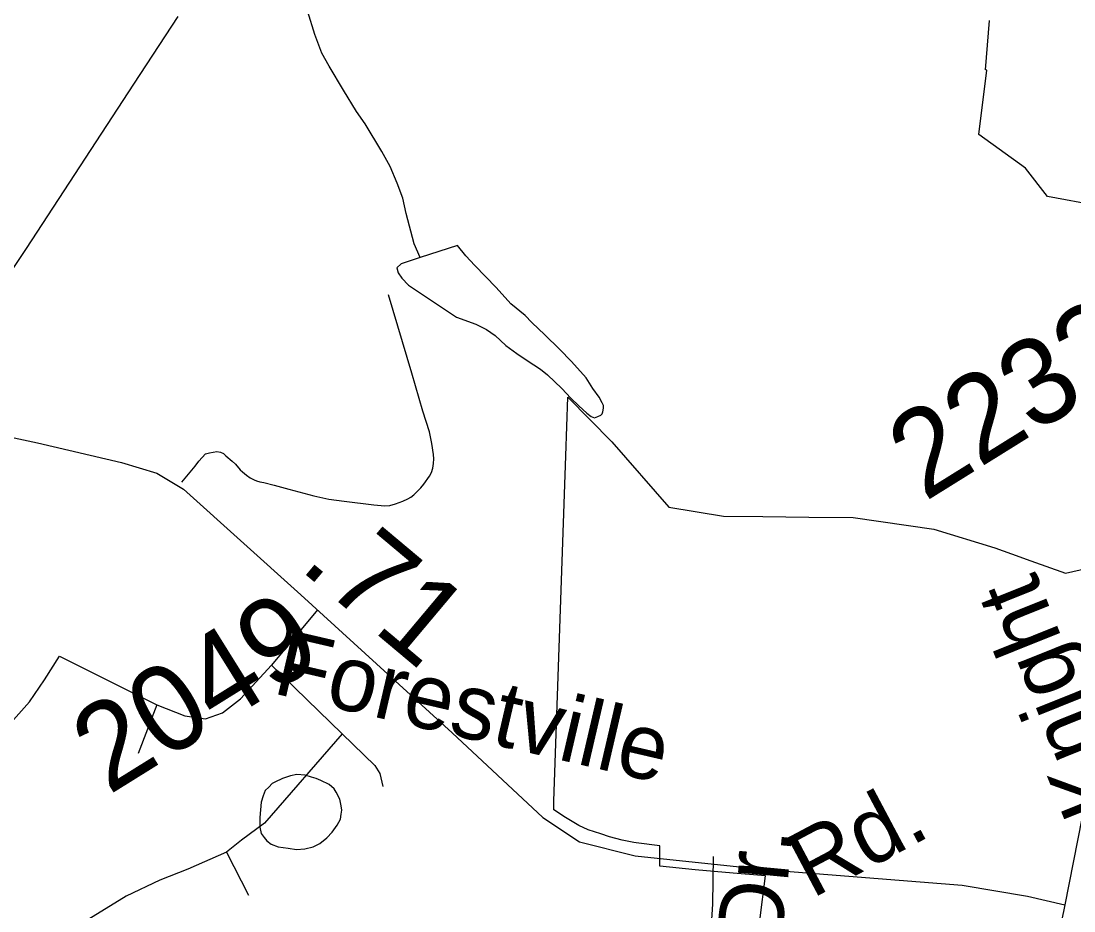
# Model space of a CAD drawing. Extents: x 2001466 to 31450019, y -30647475 to 847247.
# Drawn here: x 2153151 to 2156199, y 748291 to 750869 of the extents above; entities that cross this region are included whole.
import ezdxf

# ---------------------------------------------------------------- set-up
doc = ezdxf.new("R2010")
doc.units = 0
for name, color, linetype in [('Exist Boundary Political City Limit New', 7, 'Continuous'), ('Exist Hydrographic Misc Water Feature', 7, 'Continuous'), ('Exist Road Non-System Type 51', 7, 'Continuous'), ('Exist Road Non-System Type 51 Label', 7, 'Continuous'), ('Exist Road Secondary Mileage Hundredths English Label', 7, 'Continuous'), ('Exist Road Secondary Type 51 Attributed', 7, 'Continuous'), ('Exist Road Secondary Type 51 Label', 7, 'Continuous'), ('Exist Road Secondary Type 51 Number Label', 7, 'Continuous'), ('Map Preparation Boundary City Limit Buffer Line', 7, 'Continuous')]:
    doc.layers.add(name, color=color, linetype=linetype)

msp = doc.modelspace()

# ---------------------------------------------------------------- linework, layer by layer
at = {"layer": 'Exist Boundary Political City Limit New'}
for points in [[(2156268.8, 750333.4), (2156123, 750360.6), (2156059.2, 750442.6), (2155924, 750540.4), (2155947, 750726.4), (2155943, 750728.1), (2155954.8, 750870.2)], [(2155289.8, 748263.6), (2155306, 748392.7), (2155212.2, 748400.6), (2155102.5, 748410.4), (2154999.8, 748420.8), (2155000, 748480.1), (2154932, 748488.8), (2154925, 748489.4), (2154891, 748496.1), (2154854.5, 748506), (2154829, 748514.1), (2154792.2, 748526.3), (2154765.5, 748538.6), (2154727.5, 748561.7), (2154692.8, 748584.1), (2154693.5, 748609.1), (2154727.8, 749609.1), (2154733.5, 749779.9), (2154861, 749650.1), (2155026, 749460.6), (2155184.2, 749434.7), (2155298.8, 749433.6)], [(2155298.8, 749433.6), (2155431.5, 749432.2), (2155560, 749430.9), (2155793.8, 749396.7), (2155970.5, 749343.1), (2156018.5, 749325.8), (2156074.8, 749305.6), (2156174.5, 749269.7), (2156348.5, 749308.9)]]:
    msp.add_lwpolyline(points, dxfattribs=at)
at = {"layer": 'Exist Hydrographic Misc Water Feature'}
for points in [[(2154306.7, 750184.4), (2154288.7, 750224.1), (2154265.9, 750311.9), (2154255.9, 750356), (2154239.3, 750399.9), (2154219.2, 750447.6), (2154195, 750491.3), (2154146.8, 750571.3), (2154122.2, 750607), (2154084, 750668.8), (2154043.2, 750738.6), (2154021.5, 750776.4), (2154001.2, 750830.2), (2153980.7, 750896.2), (2153954.2, 750963.9), (2153936, 751016.1), (2153925.9, 751051.7), (2153915.5, 751083.7), (2153895.4, 751121.6), (2153885.5, 751153.6), (2153874.9, 751197.7), (2153873, 751221.6), (2153870.8, 751233.7), (2153857, 751263.4)], [(2154306.7, 750184.4), (2154250.9, 750166.1), (2154238.6, 750153.8), (2154242.7, 750139.7), (2154252.8, 750124), (2154272.9, 750103.9), (2154293.2, 750090.4), (2154365.6, 750042.5), (2154411.7, 750010.8), (2154467.5, 749991.4), (2154498, 749975.4), (2154523.5, 749957.7), (2154554, 749929.6), (2154585.8, 749905.7), (2154616.1, 749886.1), (2154654.3, 749860.5), (2154674.6, 749844.4), (2154716.8, 749804.8), (2154742.9, 749776.9), (2154765.2, 749754.9), (2154789.2, 749733), (2154801.1, 749723.1), (2154810.9, 749719.2), (2154821, 749723.3), (2154829, 749727.4), (2154833.1, 749731.2), (2154834.9, 749737.4), (2154837, 749747.3), (2154837, 749755.4), (2154832.9, 749763.3), (2154824.9, 749779.5), (2154806.2, 749805), (2154786.5, 749835.2), (2154744.3, 749883), (2154709.8, 749918.6), (2154667.6, 749960.3), (2154629.3, 749996.1), (2154609.8, 750016.1), (2154569, 750049.8), (2154526.7, 750097.6), (2154464.8, 750161.4), (2154438.4, 750189.3), (2154414.4, 750218.8), (2154306.7, 750184.4)], [(2153996.5, 748476.9), (2154016, 748487), (2154036, 748503.4), (2154051.8, 748519.3), (2154066, 748539.5), (2154076, 748557.4), (2154077.7, 748571.3), (2154079.5, 748583.2), (2154077.7, 748595.3), (2154073.4, 748615.4), (2154063.5, 748635.1), (2154057.6, 748645.4), (2154043, 748657.3), (2154019, 748669), (2154005.3, 748675.2), (2153991.3, 748678.9), (2153973.3, 748684.9), (2153949.3, 748686.5), (2153931.3, 748682.7), (2153907.3, 748674.6), (2153885.1, 748664.1), (2153877.3, 748660.4), (2153867.7, 748650.2), (2153857.4, 748639.9), (2153851.3, 748624.2), (2153845.8, 748606), (2153843.9, 748584), (2153841.9, 748562), (2153841.9, 748534), (2153846.2, 748515.9), (2153854.4, 748504.1), (2153862.2, 748494.4), (2153874.5, 748484.4), (2153894.8, 748476.5), (2153924.3, 748472.8), (2153948.3, 748468.8), (2153972.5, 748470.8), (2153996.5, 748476.9)]]:
    msp.add_lwpolyline(points, dxfattribs=at)
at = {"layer": 'Exist Road Non-System Type 51'}
msp.add_line((2155153.7, 748310.4), (2155155.3, 748448.7), dxfattribs=at)
for points in [[(2153616.3, 749533.4), (2153655.1, 749580), (2153665, 749594.2), (2153684.4, 749615.4), (2153696.1, 749618.5), (2153706.7, 749620.5), (2153717.9, 749621.7), (2153727.7, 749620.3), (2153736.4, 749616.1), (2153743.9, 749609.5), (2153762.3, 749593.8), (2153771.2, 749585.2), (2153785.2, 749569.5), (2153791.7, 749563), (2153803.5, 749553.5), (2153813.8, 749546.1), (2153825.6, 749539.9), (2153832.4, 749537.3), (2153842.5, 749534.7), (2153853.7, 749532.1), (2153883.7, 749524.5), (2153925.9, 749512.8), (2153998.1, 749493.7), (2154042.2, 749484), (2154086.3, 749478.5), (2154172.5, 749467.6), (2154204.4, 749465.1), (2154218.5, 749466), (2154234.7, 749470.9), (2154256.1, 749478.7), (2154270.2, 749484.6), (2154279.5, 749490.2), (2154288.1, 749496.8), (2154307.9, 749517), (2154317.3, 749527.8), (2154333.2, 749550.9), (2154339.4, 749561.3), (2154342.9, 749574.3), (2154345.1, 749587.4), (2154345.4, 749601.2), (2154344.9, 749613.2), (2154340.5, 749645.3), (2154333.2, 749679.2), (2154313.6, 749739), (2154282.3, 749848.7), (2154214.8, 750075.6)], [(2154008.8, 749163.7), (2153875.5, 749003.5)], [(2153002.2, 748669), (2153056.9, 748735.3), (2153094.4, 748798.8), (2153129, 748844.9), (2153175.1, 748896.8), (2153218.3, 748960.3), (2153261.6, 749029.5)], [(2153261.6, 749029.5), (2153544, 748888.2)], [(2153544, 748888.2), (2153624.7, 748856.4), (2153685.2, 748847.8), (2153734.2, 748865.1), (2153786.1, 748905.5), (2153875.5, 749003.5)], [(2153875.5, 749003.5), (2154080.1, 748804.5)], [(2153544, 748888.2), (2153489.3, 748746.8)], [(2154080.1, 748804.5), (2153855.3, 748545), (2153789, 748495.9), (2153745.8, 748461.3)], [(2154080.1, 748804.5), (2154175.2, 748712.2), (2154189.6, 748689.2), (2154198.3, 748651.7)], [(2153745.8, 748461.3), (2153633.4, 748412.3), (2153552.7, 748380.6), (2153454.7, 748334.4), (2153258.7, 748213.3)], [(2153745.8, 748461.3), (2153809.2, 748337.3)], [(2155014, 747989.2), (2155029.4, 747996.2), (2155053.9, 748014.7), (2155070.8, 748027), (2155087.7, 748042.3), (2155106.1, 748060), (2155127.6, 748093.8), (2155143, 748146), (2155153.7, 748310.4)]]:
    msp.add_lwpolyline(points, dxfattribs=at)
at = {"layer": 'Exist Road Secondary Type 51 Attributed'}
for points in [[(2158271.7, 753599.9), (2158242.9, 753176.9), (2158206.8, 752668), (2158185.9, 752365.4), (2158159.2, 752225.1), (2158132, 752120.4), (2158087, 752025.1), (2158030, 751938.2), (2157883.5, 751772.7), (2157684.7, 751557), (2157500.5, 751358.1), (2157212.8, 751033.5), (2156928.2, 750746.5), (2156728.3, 750518.3), (2156646.7, 750407.3), (2156596.5, 750287.9), (2156569.3, 750206.2), (2156529.5, 749984.2), (2156474, 749730.8), (2156384.1, 749299.4), (2156311.9, 748974.8), (2156234.4, 748623), (2156173.2, 748308.9)], [(2153604.4, 750882.7), (2153476.7, 750685.8), (2153165.9, 750210.4), (2152998.5, 749961.2), (2152841.6, 749723.5)], [(2152841.6, 749723.5), (2153198.4, 749647.1), (2153441.1, 749590.5), (2153543.7, 749559.1), (2153621.1, 749513.1), (2153961.2, 749207.3), (2154398.6, 748807.3), (2154661.2, 748562.3), (2154767.9, 748491.1), (2154929.1, 748451.3), (2155303.7, 748411.5), (2155876, 748365.4), (2156064.4, 748334), (2156173.2, 748308.9)], [(2156173.2, 748308.9), (2156098.9, 747944.5), (2156031.9, 747607.3), (2155857.2, 746746.6), (2155789.7, 746368.6), (2155754.6, 746179.9)]]:
    msp.add_lwpolyline(points, dxfattribs=at)
at = {"layer": 'Map Preparation Boundary City Limit Buffer Line'}
for points in [[(2156268.8, 750333.4), (2156123, 750360.6), (2156059.2, 750442.6), (2155924, 750540.4), (2155947, 750726.4), (2155943, 750728.1), (2155954.8, 750870.2)], [(2155289.8, 748263.6), (2155306, 748392.7), (2155212.2, 748400.6), (2155102.5, 748410.4), (2154999.8, 748420.8), (2155000, 748480.1), (2154932, 748488.8), (2154925, 748489.4), (2154891, 748496.1), (2154854.5, 748506), (2154829, 748514.1), (2154792.2, 748526.3), (2154765.5, 748538.6), (2154727.5, 748561.7), (2154692.8, 748584.1), (2154693.5, 748609.1), (2154727.8, 749609.1), (2154733.5, 749779.9), (2154861, 749650.1), (2155026, 749460.6), (2155184.2, 749434.7), (2155298.8, 749433.6)], [(2155298.8, 749433.6), (2155431.5, 749432.2), (2155560, 749430.9), (2155793.8, 749396.7), (2155970.5, 749343.1), (2156018.5, 749325.8), (2156074.8, 749305.6), (2156174.5, 749269.7), (2156348.5, 749308.9)]]:
    msp.add_lwpolyline(points, dxfattribs=at)

# ---------------------------------------------------------------- texts
at = {"layer": 'Exist Road Non-System Type 51 Label'}
msp.add_text('Breckinridge Dr.', height=190, rotation=84.6313, dxfattribs=at).set_placement((2155214.2, 746712.4))
at = {"layer": 'Exist Road Secondary Mileage Hundredths English Label'}
msp.add_text('.71', height=250, rotation=319.9961, dxfattribs=at).set_placement((2153952, 749284.1))
at = {"layer": 'Exist Road Secondary Type 51 Label'}
for s, rotation, p in [('Knight', 111.883, (2156355.1, 748608.3)), ('Forestville', 346.9198, (2153874.9, 748922.7)), ('Rd.', 27.9566, (2155440.3, 748325.7))]:
    msp.add_text(s, height=190, rotation=rotation, dxfattribs=at).set_placement(p)
at = {"layer": 'Exist Road Secondary Type 51 Number Label'}
for s, p in [('2232', (2155767.3, 749475.4)), ('2049', (2153404.3, 748625.5))]:
    msp.add_text(s, height=250, rotation=31.918, dxfattribs=at).set_placement(p)

doc.saveas('drawing.dxf')
